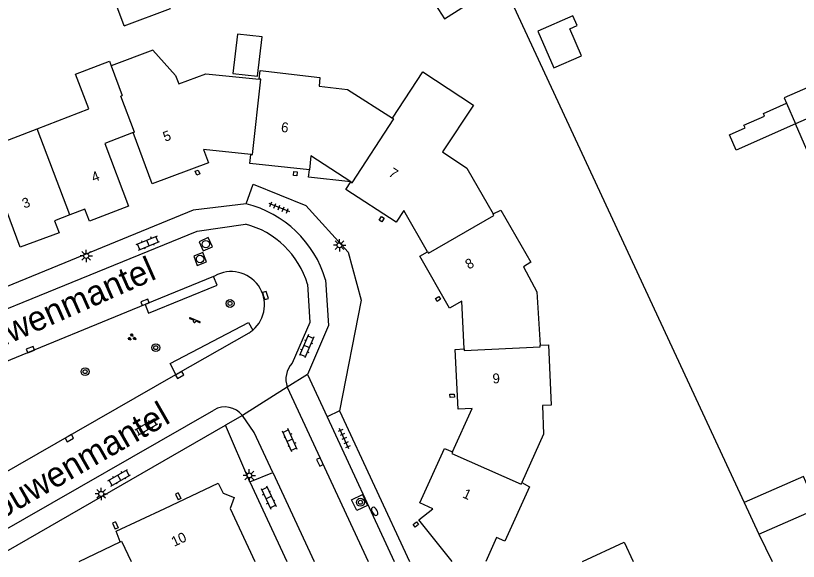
# Model space of a CAD drawing. Extents: x 136000 to 138005, y 398500 to 400500.
# Drawn here: x 137462 to 137540.9, y 398500 to 398555 of the extents above; entities that cross this region are included whole.
import ezdxf

# ---------------------------------------------------------------- set-up
doc = ezdxf.new("R2010")
doc.units = 0
for name, color, linetype in [('gg-afsc-muur', 7, 'Continuous'), ('gg-anno-huisnummerreeks BGT', 7, 'Continuous'), ('gg-anno-openbare ruimte label', 7, 'Continuous'), ('gg-bbg-gedigitaliseerde bebouwing', 7, 'Continuous'), ('gg-bbg-gedigitaliseerde bijgebouw', 7, 'Continuous'), ('gg-bbg-hoofdgebouw', 7, 'Continuous'), ('gg-bbg-luifel en loopbrug', 7, 'Continuous'), ('gg-bbg-pilaar overkapping', 7, 'Continuous'), ('gg-bbg-tussenscheiding', 7, 'Continuous'), ('gg-knt-verharding', 7, 'Continuous'), ('gt-grn-groengrens', 7, 'Continuous'), ('gt-grn-vlakafsluiter', 7, 'Continuous'), ('gt-grn-weggrens', 7, 'Continuous'), ('gt-symb-boom', 7, 'Continuous'), ('gt-symb-brandkraan', 7, 'Continuous'), ('gt-symb-groenvak', 7, 'Continuous'), ('gt-symb-klinker verharding', 7, 'Continuous'), ('gt-symb-kolk', 7, 'Continuous'), ('gt-symb-lichtmast', 7, 'Continuous'), ('gt-symb-rioolschacht', 7, 'Continuous'), ('gt-symb-speelvoorziening', 7, 'Continuous'), ('gt-symb-tegel verharding', 7, 'Continuous')]:
    doc.layers.add(name, color=color, linetype=linetype)

# ---------------------------------------------------------------- blocks, each defined once
blk = doc.blocks.new('gt0-TEG1')
at = {"layer": 'gt-symb-tegel verharding'}
for p, q in [((-1.125, 0), (1.125, 0)), ((-0.9, -0.25), (-0.9, 0.25)), ((-0.45, -0.25), (-0.45, 0.25)), ((0, -0.25), (0, 0.25)), ((0.45, -0.25), (0.45, 0.25)), ((0.9, -0.25), (0.9, 0.25))]:
    blk.add_line(p, q, dxfattribs=at)
blk = doc.blocks.new('gt0-KOLK')
at = {"layer": 'gt-symb-kolk'}
blk.add_lwpolyline([(0, 0), (0.375, 0), (0.375, 0.4), (-0.375, 0.4), (-0.375, 0), (0, 0)], dxfattribs=at)
blk = doc.blocks.new('gt0-KL1')
at = {"layer": 'gt-symb-klinker verharding'}
for p, q in [((-1.15, 0.3), (1.15, 0.3)), ((-1, -0.3), (-1, 0.3)), ((-0.5, 0.3), (-0.5, 0.45)), ((0, -0.3), (0, 0.3)), ((0.5, 0.3), (0.5, 0.45)), ((1, -0.3), (1, 0.3)), ((-1.15, -0.3), (1.15, -0.3)), ((-0.5, -0.45), (-0.5, -0.3)), ((0.5, -0.45), (0.5, -0.3))]:
    blk.add_line(p, q, dxfattribs=at)
blk = doc.blocks.new('gt0-LMAST')
at = {"layer": 'gt-symb-lichtmast'}
for p, q in [((-0.182, 0.173), (-0.447, 0.438)), ((-0.005, 0.246), (-0.005, 0.621)), ((0.172, 0.173), (0.437, 0.438)), ((-0.255, -0.004), (-0.63, -0.004)), ((-0.182, -0.181), (-0.447, -0.446)), ((-0.005, -0.254), (-0.005, -0.629)), ((0.437, -0.446), (0.172, -0.181)), ((0.245, -0.004), (0.62, -0.004))]:
    blk.add_line(p, q, dxfattribs=at)
blk.add_circle((-0.005, -0.004), 0.25, dxfattribs=at)
blk = doc.blocks.new('gt0-GRVAK')
at = {"layer": 'gt-symb-groenvak'}
for p, q in [((-0.11, 0.189), (-0.228, 0.24)), ((-0.182, 0.153), (0.088, 0.153)), ((-0.091, 0.211), (-0.156, 0.322)), ((-0.047, 0.214), (-0.047, 0.393)), ((-0.004, 0.211), (0.061, 0.322)), ((0.015, 0.189), (0.133, 0.24)), ((0.262, -0.052), (0.197, 0.059)), ((0.305, -0.049), (0.305, 0.13)), ((0.349, -0.052), (0.414, 0.059)), ((-0.245, -0.228), (-0.363, -0.177)), ((-0.318, -0.264), (-0.047, -0.264)), ((-0.226, -0.206), (-0.291, -0.095)), ((-0.183, -0.203), (-0.183, -0.024)), ((-0.139, -0.206), (-0.074, -0.095)), ((-0.12, -0.228), (-0.002, -0.177)), ((0.243, -0.074), (0.125, -0.023)), ((0.17, -0.11), (0.441, -0.11)), ((0.368, -0.074), (0.486, -0.023))]:
    blk.add_line(p, q, dxfattribs=at)
blk = doc.blocks.new('gt0-BOOM')
at = {"layer": 'gt-symb-boom'}
for radius in [0.4, 0.2]:
    blk.add_circle((0, 0), radius, dxfattribs=at)
blk = doc.blocks.new('gt0-SV')
at = {"layer": 'gt-symb-speelvoorziening'}
for p, q in [((-0.477, 0.255), (-0.08, 0.096)), ((0.542, -0.076), (-0.449, 0.324)), ((0.125, 0.014), (0.515, -0.143))]:
    blk.add_line(p, q, dxfattribs=at)
for centre, radius, start, end in [((-0.466, 0.291), 0.0369, 63.6251, 252.66016), ((-0.002, -0.005), 0.128, 127.68665, 8.59861), ((0.531, -0.111), 0.0363, 243.50852, 72.54358)]:
    blk.add_arc(centre, radius, start, end, dxfattribs=at)
blk = doc.blocks.new('gt0-RS')
at = {"layer": 'gt-symb-rioolschacht'}
blk.add_lwpolyline([(-0.5, -0.5), (0.5, -0.5), (0.5, 0.5), (-0.5, 0.5)], close=True, dxfattribs=at)
blk.add_circle((0, 0), 0.375, dxfattribs=at)
blk = doc.blocks.new('gt0-BR')
at = {"layer": 'gt-symb-brandkraan'}
for centre, radius, start, end in [((-0.244, 0), 0.206, 107.56694, 252.43307), ((0.599, -2.664), 3, 106.89205, 107.56694), ((0, -0.691), 0.938, 73.10799, 106.89205), ((-0.599, -2.664), 3, 72.43309, 73.10799), ((0.244, 0), 0.206, 287.56695, 72.43309), ((0.599, 2.664), 3, 252.43307, 253.10797), ((0, 0.691), 0.938, 253.10797, 286.89206), ((-0.599, 2.664), 3, 286.89206, 287.56695)]:
    blk.add_arc(centre, radius, start, end, dxfattribs=at)

msp = doc.modelspace()

# ---------------------------------------------------------------- linework, layer by layer
at = {"layer": 'gg-afsc-muur'}
for p, q in [((137478.39, 398506.922), (137478.101, 398506.784)), ((137478.101, 398506.784), (137478.38, 398506.197)), ((137478.669, 398506.334), (137478.38, 398506.197)), ((137478.39, 398506.922), (137478.669, 398506.334)), ((137472.061, 398503.974), (137471.771, 398503.84)), ((137472.061, 398503.974), (137472.334, 398503.383)), ((137471.771, 398503.84), (137472.044, 398503.249)), ((137472.334, 398503.383), (137472.044, 398503.249))]:
    msp.add_line(p, q, dxfattribs=at)
at = {"layer": 'gg-bbg-gedigitaliseerde bebouwing'}
msp.add_line((137471.446, 398550.447), (137471.621, 398549.979), dxfattribs=at)
for points in [[(137478.115, 398549.009), (137475.837, 398551.552), (137471.621, 398549.979)], [(137499.994, 398544.718), (137503.064, 398549.376), (137508.162, 398546.016), (137505.04, 398541.292)]]:
    msp.add_lwpolyline(points, dxfattribs=at)
at = {"layer": 'gg-bbg-gedigitaliseerde bijgebouw'}
for p, q in [((137539.751, 398546.207), (137540.657, 398544.117)), ((137535.48, 398505.927), (137536.958, 398502.751)), ((137519.189, 398500), (137523.378, 398501.944)), ((137523.378, 398501.944), (137524.28, 398500))]:
    msp.add_line(p, q, dxfattribs=at)
for points in [[(137505.258, 398554.729), (137508.375, 398556.732), (137506.551, 398559.571), (137503.434, 398557.568), (137505.258, 398554.729)], [(137486.399, 398548.925), (137486.856, 398552.899), (137484.372, 398553.184), (137483.915, 398549.211), (137486.399, 398548.925)], [(137546.436, 398546.661), (137545.302, 398549.277), (137539.509, 398546.766), (137539.751, 398546.207)], [(137546.436, 398546.661), (137547.584, 398544.012), (137541.791, 398541.501), (137540.657, 398544.117)], [(137536.958, 398502.751), (137542.868, 398505.333), (137541.465, 398508.542), (137535.48, 398505.927)]]:
    msp.add_lwpolyline(points, dxfattribs=at)
at = {"layer": 'gg-bbg-hoofdgebouw'}
msp.add_line((137468.41, 398500), (137472.533, 398501.958), dxfattribs=at)
for points in [[(137464.175, 398543.644), (137469.357, 398545.631), (137468.023, 398549.152), (137471.446, 398550.447)], [(137478.115, 398549.009), (137478.438, 398548.163), (137481.166, 398549.186), (137486.565, 398548.646)], [(137486.565, 398548.646), (137486.666, 398549.498), (137492.672, 398548.807), (137492.592, 398547.945), (137495.468, 398547.591), (137499.994, 398544.718)], [(137454.362, 398544.007), (137457.655, 398545.25), (137458.98, 398541.651), (137464.175, 398543.644)], [(137473.837, 398543.249), (137470.978, 398542.153), (137473.374, 398535.811), (137469.43, 398534.321), (137468.971, 398535.518), (137467.447, 398534.941)], [(137485.717, 398541.043), (137480.936, 398541.546), (137481.437, 398540.207), (137475.777, 398538.09), (137473.837, 398543.249)], [(137491.624, 398539.478), (137485.623, 398540.148), (137485.717, 398541.043)], [(137505.04, 398541.292), (137507.515, 398539.653), (137510.154, 398535.038)], [(137495.813, 398538.277), (137491.783, 398540.899), (137491.624, 398539.478)], [(137467.447, 398534.941), (137465.922, 398534.363), (137466.363, 398533.153), (137462.433, 398531.676), (137460.041, 398538.041), (137457.186, 398536.968), (137457.921, 398535.012), (137457.773, 398534.956)], [(137503.552, 398531.227), (137501.156, 398535.392), (137500.37, 398534.197), (137495.31, 398537.525), (137495.813, 398538.277)], [(137510.154, 398535.038), (137510.949, 398535.422), (137513.949, 398530.165), (137513.233, 398529.696), (137514.582, 398527.196), (137514.905, 398521.809)], [(137507.231, 398521.429), (137506.991, 398526.241), (137505.748, 398525.535), (137502.767, 398530.782), (137503.552, 398531.227)], [(137506.051, 398511.031), (137508.055, 398515.418), (137506.627, 398515.35), (137506.339, 398521.374), (137507.231, 398521.429)], [(137514.905, 398521.809), (137515.758, 398521.83), (137516.023, 398515.765), (137515.146, 398515.711), (137515.236, 398512.814), (137513.041, 398507.937)], [(137506.016, 398500), (137502.673, 398504.175), (137504.08, 398505.306), (137502.776, 398505.894), (137505.256, 398511.393), (137506.051, 398511.031)], [(137472.533, 398501.958), (137472.122, 398503.043), (137477.048, 398505.32), (137482.429, 398507.879), (137482.909, 398506.861), (137484.03, 398506.454), (137483.64, 398505.315), (137486.12, 398500)], [(137513.041, 398507.937), (137513.82, 398507.504), (137511.338, 398502.028), (137510.502, 398502.403), (137509.426, 398500)]]:
    msp.add_lwpolyline(points, dxfattribs=at)
at = {"layer": 'gg-bbg-luifel en loopbrug'}
for points in [[(137472.938, 398554.022), (137477.618, 398555.782), (137477.266, 398556.718), (137478.202, 398557.07), (137477.322, 398559.41), (137473.765, 398558.072)], [(137472.938, 398554.022), (137472.199, 398555.987), (137473.765, 398558.072)], [(137516.271, 398549.781), (137519.081, 398551.001), (137517.9, 398553.719), (137518.631, 398554.037), (137518.208, 398555.011), (137514.668, 398553.473), (137516.271, 398549.781)], [(137540.657, 398544.117), (137534.678, 398541.485), (137533.999, 398543.027), (137535.58, 398543.723), (137535.459, 398543.996), (137537.537, 398544.911), (137537.419, 398545.181), (137539.751, 398546.207)], [(137495.813, 398538.277), (137491.543, 398538.755), (137491.624, 398539.478)]]:
    msp.add_lwpolyline(points, dxfattribs=at)
at = {"layer": 'gg-bbg-pilaar overkapping'}
for points in [[(137480.554, 398539.09), (137480.265, 398538.971), (137480.108, 398539.353), (137480.398, 398539.472), (137480.554, 398539.09)], [(137490.344, 398538.881), (137490.02, 398538.909), (137490.058, 398539.327), (137490.381, 398539.298), (137490.344, 398538.881)], [(137498.94, 398534.252), (137498.665, 398534.427), (137498.888, 398534.777), (137499.163, 398534.603), (137498.94, 398534.252)], [(137504.508, 398526.221), (137504.343, 398526.499), (137504.695, 398526.708), (137504.86, 398526.431), (137504.508, 398526.221)], [(137505.827, 398516.533), (137505.806, 398516.848), (137506.225, 398516.876), (137506.246, 398516.56), (137505.827, 398516.533)], [(137502.287, 398503.46), (137502.091, 398503.706), (137502.428, 398503.976), (137502.625, 398503.73), (137502.287, 398503.46)]]:
    msp.add_lwpolyline(points, dxfattribs=at)
at = {"layer": 'gg-bbg-tussenscheiding'}
for p, q in [((137471.621, 398549.979), (137472.739, 398546.982)), ((137546.436, 398546.661), (137540.657, 398544.117)), ((137467.447, 398534.941), (137464.175, 398543.644))]:
    msp.add_line(p, q, dxfattribs=at)
for points in [[(137485.717, 398541.043), (137485.876, 398541.026), (137486.724, 398548.63), (137486.565, 398548.646)], [(137473.837, 398543.249), (137473.986, 398543.306), (137472.589, 398546.926), (137472.739, 398546.982)], [(137495.813, 398538.277), (137495.947, 398538.19), (137500.129, 398544.632), (137499.994, 398544.718)], [(137503.552, 398531.227), (137503.632, 398531.088), (137510.233, 398534.899), (137510.154, 398535.038)], [(137507.231, 398521.429), (137507.239, 398521.269), (137514.915, 398521.649), (137514.905, 398521.809)], [(137506.051, 398511.031), (137505.985, 398510.885), (137512.975, 398507.791), (137513.041, 398507.937)], [(137472.533, 398501.958), (137472.668, 398502.022), (137473.636, 398500)]]:
    msp.add_lwpolyline(points, dxfattribs=at)
at = {"layer": 'gg-knt-verharding'}
for p, q in [((137482.062, 398528.778), (137481.948, 398528.732)), ((137475.04, 398525.92), (137441.332, 398512.027)), ((137478.164, 398518.835), (137485.541, 398523.051)), ((137446.425, 398500.697), (137478.164, 398518.835)), ((137491.428, 398518.859), (137493.413, 398514.586)), ((137489.394, 398517.573), (137497.567, 398500)), ((137455.328, 398500), (137481.998, 398515.261)), ((137494.669, 398515.169), (137501.735, 398500)), ((137484.864, 398514.71), (137483.146, 398513.721)), ((137493.413, 398514.586), (137500.188, 398500)), ((137459.306, 398500), (137483.146, 398513.721)), ((137485.626, 398508.019), (137487.928, 398508.974)), ((137487.928, 398508.974), (137492.105, 398500)), ((137485.626, 398508.019), (137489.357, 398500))]:
    msp.add_line(p, q, dxfattribs=at)
for points in [[(137485.241, 398536.065), (137485.954, 398538.034), (137491.262, 398535.883), (137495.539, 398531.188), (137496.839, 398526.334), (137494.669, 398515.169)], [(137485.241, 398536.065), (137479.89, 398535.437), (137442.743, 398520.208)], [(137443.512, 398518.301), (137480.288, 398533.308), (137485.169, 398534.022)], [(137481.948, 398528.732), (137475.111, 398525.949), (137475.04, 398525.92)], [(137493.26, 398528.403), (137493.542, 398523.807), (137491.428, 398518.859)], [(137491.434, 398527.952), (137491.664, 398524.103), (137489.877, 398519.999)], [(137487.928, 398508.974), (137486.036, 398512.985), (137484.864, 398514.71)], [(137495.886, 398506.211), (137496.966, 398506.733), (137497.473, 398505.648), (137496.393, 398505.127), (137495.886, 398506.211)]]:
    msp.add_lwpolyline(points, dxfattribs=at)
for centre, radius, start, end in [((137482.562, 398525.234), 11.157, 16.50004, 76.10835), ((137482.902, 398525.414), 8.902, 16.56678, 75.24461), ((137483.74, 398525.877), 3.351, 310.40089, 120.04585), ((137483.735, 398525.885), 3.361, 302.51273, 310.3823), ((137491.682, 398518.379), 2.426, 138.08531, 199.39476), ((137483.122, 398513.376), 2.194, 37.43517, 120.79971)]:
    msp.add_arc(centre, radius, start, end, dxfattribs=at)
at = {"layer": 'gt-grn-groengrens'}
msp.add_line((137485.626, 398508.019), (137483.146, 398513.721), dxfattribs=at)
for points in [[(137475.04, 398525.92), (137475.405, 398525.033), (137482.306, 398527.851), (137481.948, 398528.732)], [(137478.164, 398518.835), (137477.581, 398519.942), (137485.469, 398524.099), (137485.912, 398523.325)]]:
    msp.add_lwpolyline(points, dxfattribs=at)
at = {"layer": 'gt-grn-vlakafsluiter'}
for p, q in [((137508.214, 398564.651), (137535.48, 398505.927)), ((137536.958, 398502.751), (137538.322, 398500))]:
    msp.add_line(p, q, dxfattribs=at)
at = {"layer": 'gt-grn-weggrens'}
for p, q in [((137491.428, 398518.859), (137489.394, 398517.573)), ((137489.394, 398517.573), (137484.864, 398514.71)), ((137494.669, 398515.169), (137493.413, 398514.586))]:
    msp.add_line(p, q, dxfattribs=at)

# ---------------------------------------------------------------- block references
at = {"layer": 'gt-symb-boom'}
for p in [(137483.618, 398526.012), (137476.13, 398521.555), (137468.998, 398519.134), (137496.77, 398505.959)]:
    msp.add_blockref('gt0-BOOM', p, dxfattribs=at)
at = {"layer": 'gt-symb-brandkraan', "rotation": -59.665194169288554}
msp.add_blockref('gt0-BR', (137498.21, 398505.039), dxfattribs=at)
at = {"layer": 'gt-symb-groenvak', "rotation": -14.189180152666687}
msp.add_blockref('gt0-GRVAK', (137473.706, 398522.585), dxfattribs=at)
at = {"layer": 'gt-symb-klinker verharding'}
for p, rotation in [((137475.337, 398532.112), 22.386365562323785), ((137491.342, 398521.696), -113.13090948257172), ((137475.193, 398513.566), 29.79461720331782), ((137489.646, 398512.218), 114.00319025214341), ((137472.439, 398508.421), 29.92248698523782), ((137487.508, 398506.436), -65.04884837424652)]:
    msp.add_blockref('gt0-KL1', p, dxfattribs=dict(at, rotation=rotation))
at = {"layer": 'gt-symb-kolk'}
for p, rotation in [((137487.008, 398526.75), -70.60447167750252), ((137475.111, 398525.949), 22.15258650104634), ((137463.551, 398521.174), 22.33338843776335), ((137478.437, 398518.975), -150.25511870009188), ((137467.3, 398512.598), -150.33328479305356), ((137492.864, 398510.118), 114.9753346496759)]:
    msp.add_blockref('gt0-KOLK', p, dxfattribs=dict(at, rotation=rotation))
at = {"layer": 'gt-symb-lichtmast'}
for p in [(137494.672, 398531.894), (137469.115, 398530.817), (137485.567, 398508.669), (137470.627, 398506.804)]:
    msp.add_blockref('gt0-LMAST', p, dxfattribs=at)
at = {"layer": 'gt-symb-rioolschacht'}
for p, rotation in [((137481.172, 398531.991), 23.95085531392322), ((137480.593, 398530.498), 20.737148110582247)]:
    msp.add_blockref('gt0-RS', p, dxfattribs=dict(at, rotation=rotation))
at = {"layer": 'gt-symb-speelvoorziening'}
msp.add_blockref('gt0-SV', (137480.032, 398524.233), dxfattribs=at)
at = {"layer": 'gt-symb-tegel verharding'}
for p, rotation in [((137488.558, 398535.701), -22.07794163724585), ((137495.133, 398512.379), 114.00319025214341)]:
    msp.add_blockref('gt0-TEG1', p, dxfattribs=dict(at, rotation=rotation))

# ---------------------------------------------------------------- texts
at = {"layer": 'gg-anno-huisnummerreeks BGT'}
for s, rotation, p in [('6', 353.6, (137488.725, 398543.323)), ('5', 20.5, (137477.073, 398542.312)), ('7', 326.6, (137499.526, 398538.941)), ('4', 20.7, (137469.858, 398538.224)), ('3', 20.6, (137462.858, 398535.574)), ('8', 29.6, (137507.697, 398529.415)), ('9', 2.8, (137510.119, 398517.938)), ('1', 335.7, (137507, 398506.474)), ('10', 25, (137477.981, 398501.46))]:
    msp.add_text(s, height=1, rotation=rotation, dxfattribs=at).set_placement(p)
at = {"layer": 'gg-anno-openbare ruimte label'}
for rotation, p in [(23.8, (137455.074, 398519.17)), (29.8, (137457.587, 398502.514))]:
    msp.add_text('Vrouwenmantel', height=2.5, rotation=rotation, dxfattribs=at).set_placement(p)

doc.saveas('drawing.dxf')
